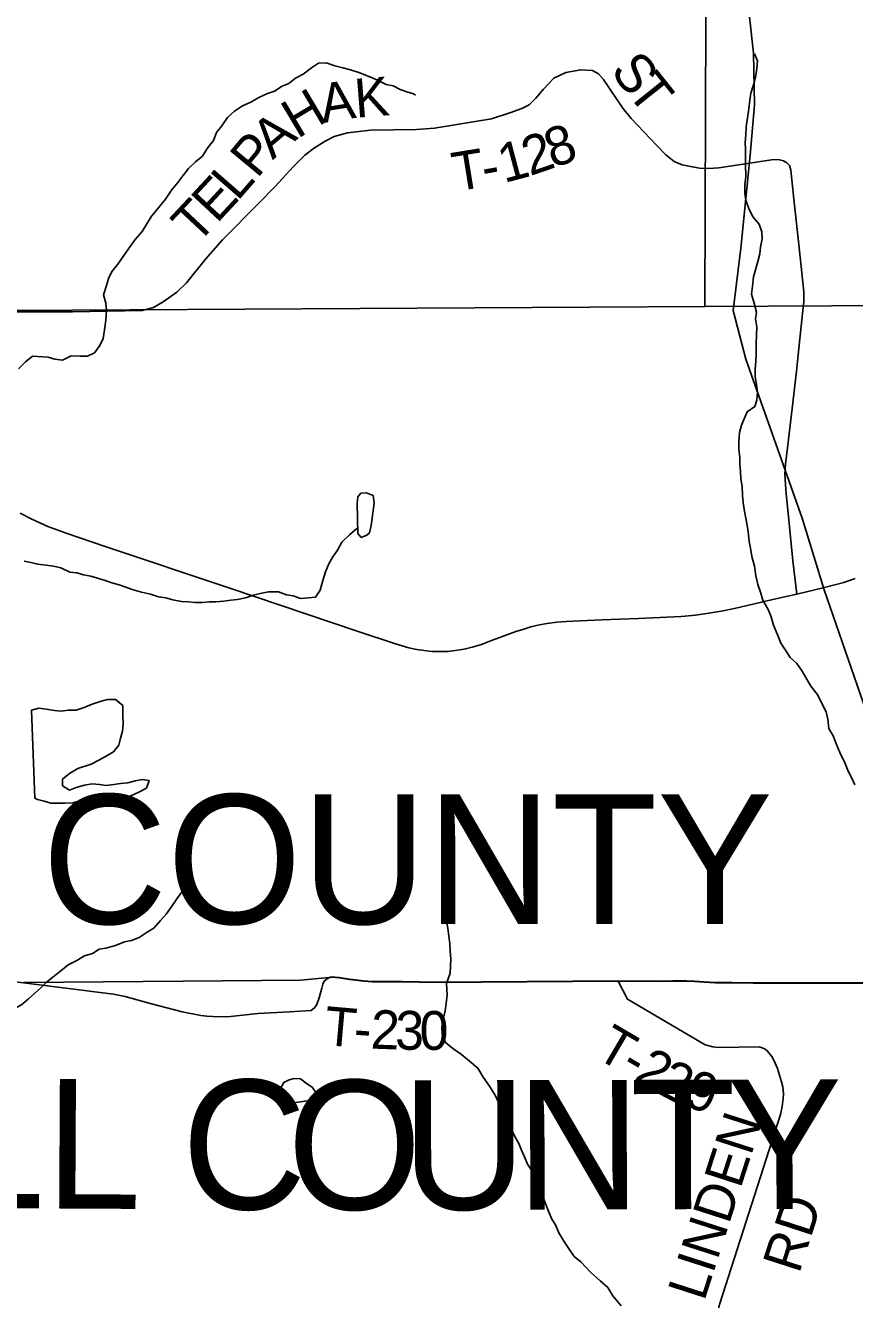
# Model space of a CAD drawing. Extents: x 0 to 34, y 0 to 22.
# Drawn here: x 3.267 to 4.481, y 16.545 to 18.409 of the extents above; entities that cross this region are included whole.
import ezdxf

# ---------------------------------------------------------------- set-up
doc = ezdxf.new("R2010")
doc.units = 0
for name, color, linetype in [('Default', 7, 'Continuous'), ('SH_Cut_Line', 7, 'Continuous'), ('SH_Text', 7, 'Continuous')]:
    doc.layers.add(name, color=color, linetype=linetype)

msp = doc.modelspace()

# ---------------------------------------------------------------- linework, layer by layer
at = {"layer": 'Default'}
for points in [[(3.2565, 18.9852), (4.2649, 18.9814), (4.2617, 17.9979), (3.2516, 17.9922)], [(4.2649, 18.9814), (5.2648, 18.9869), (5.2805, 18.0037), (4.2617, 17.9979)]]:
    msp.add_lwpolyline(points, close=True, dxfattribs=at)
for points in [[(4.7351, 17.0083), (4.7024, 17.0505), (4.6473, 17.1377), (4.5064, 17.3807), (4.4361, 17.5838), (4.404, 17.6885), (4.3215, 17.9209), (4.3028, 17.9921), (4.3143, 18.0833), (4.3281, 18.2195), (4.3343, 18.2932), (4.3327, 18.3689), (4.327, 18.4219)], [(4.3344, 18.3677), (4.3387, 18.3575), (4.3377, 18.3461), (4.3355, 18.3335), (4.3326, 18.3225), (4.329, 18.3103), (4.3272, 18.3), (4.3258, 18.2871), (4.324, 18.2742), (4.3219, 18.2612), (4.3217, 18.2494), (4.3206, 18.238), (4.3211, 18.2278), (4.3209, 18.216), (4.321, 18.2061), (4.3216, 18.1879), (4.3202, 18.1769), (4.3203, 18.1639), (4.3216, 18.1537), (4.3263, 18.1401), (4.3321, 18.1287), (4.341, 18.1185), (4.3449, 18.1076), (4.3454, 18.0969), (4.3432, 18.0855), (4.3418, 18.0752), (4.3393, 18.0642), (4.3327, 18.0413), (4.3313, 18.0277), (4.3296, 18.0162), (4.3339, 18.003), (4.3371, 17.9897), (4.3357, 17.9802), (4.3377, 17.9685), (4.3371, 17.9563), (4.3368, 17.9441), (4.3366, 17.9289), (4.3364, 17.9179), (4.3354, 17.9069), (4.3351, 17.8951), (4.3371, 17.8845), (4.3384, 17.8727), (4.3378, 17.8613), (4.3348, 17.8518), (4.3235, 17.8441), (4.3154, 17.8246), (4.3121, 17.8136), (4.3111, 17.8007), (4.3112, 17.7889), (4.3129, 17.7771), (4.3126, 17.7672), (4.3138, 17.7566), (4.314, 17.746), (4.316, 17.735), (4.3165, 17.7217), (4.3174, 17.7114), (4.3194, 17.6982), (4.3226, 17.6838), (4.3247, 17.6686), (4.3264, 17.6545), (4.3284, 17.6447), (4.3304, 17.6322), (4.3344, 17.6181), (4.3364, 17.6041), (4.3389, 17.5912), (4.3432, 17.5802), (4.3463, 17.5685), (4.3541, 17.5549), (4.3584, 17.5443), (4.362, 17.5318), (4.3682, 17.517), (4.3729, 17.5057), (4.3795, 17.4951), (4.3864, 17.4845), (4.396, 17.4759), (4.4038, 17.4646), (4.4169, 17.4426), (4.4258, 17.431), (4.439, 17.4052), (4.4414, 17.3942), (4.4431, 17.3806), (4.4493, 17.37), (4.4544, 17.3571), (4.4591, 17.3458), (4.4668, 17.3295), (4.4711, 17.3185), (4.4766, 17.3083), (4.4812, 17.2985)], [(4.3964, 17.5775), (4.3905, 17.626), (4.3828, 17.7006), (4.3806, 17.7242), (4.3794, 17.7377), (4.3787, 17.7526), (4.3795, 17.7678), (4.3814, 17.7833), (4.3892, 17.849), (4.3956, 17.9033), (4.4008, 17.9509), (4.4043, 17.9879), (4.4066, 18.005), (4.4065, 18.0198), (4.4047, 18.0383), (4.399, 18.089), (4.3918, 18.1553), (4.3875, 18.1977), (4.3852, 18.2044), (4.3813, 18.2085), (4.3766, 18.2111), (4.3709, 18.2128), (4.3625, 18.2133), (4.2821, 18.2012), (4.2675, 18.2002), (4.2537, 18.2006), (4.2404, 18.203), (4.2283, 18.2056), (4.2168, 18.2101), (4.2046, 18.2199), (4.191, 18.2344), (4.1537, 18.2733), (4.1414, 18.2883), (4.1231, 18.3158), (4.113, 18.3301), (4.106, 18.3383), (4.0971, 18.3433), (4.0799, 18.3446), (4.0582, 18.3405), (4.0404, 18.3322), (4.0253, 18.3162), (4.014, 18.303), (4.0044, 18.293), (3.9936, 18.2877), (3.9763, 18.2817), (3.9491, 18.2729), (3.866, 18.2589), (3.8395, 18.2572), (3.7723, 18.2562), (3.7383, 18.2521), (3.7191, 18.2469), (3.7057, 18.2402), (3.6901, 18.2305), (3.6763, 18.2196), (3.6597, 18.2029), (3.632, 18.1731), (3.6093, 18.1499), (3.5556, 18.0959), (3.5307, 18.0675), (3.5028, 18.0327), (3.4885, 18.0193), (3.4686, 18.0049), (3.4546, 17.9968), (3.4381, 17.9924), (3.336, 17.9905), (3.1865, 17.9903)], [(3.2571, 17.9071), (3.2672, 17.9174), (3.2777, 17.9255), (3.3005, 17.9242), (3.31, 17.9209), (3.3213, 17.9195), (3.3341, 17.9261), (3.347, 17.9254), (3.358, 17.9256), (3.3681, 17.9302), (3.376, 17.9413), (3.3808, 17.9512), (3.3829, 17.9638), (3.385, 17.9782), (3.3856, 17.9926), (3.3847, 18.0029), (3.3815, 18.015), (3.3859, 18.029), (3.3891, 18.0405), (3.3939, 18.05), (3.4025, 18.0603), (3.4111, 18.0726), (3.4204, 18.0859), (3.4278, 18.0963), (3.4379, 18.1077), (3.4446, 18.1192), (3.4516, 18.1303), (3.4617, 18.1425), (3.4721, 18.1551), (3.4807, 18.1681), (3.4904, 18.1796), (3.4975, 18.1892), (3.506, 18.1999), (3.5158, 18.2099), (3.5263, 18.2183), (3.5329, 18.2294), (3.5423, 18.2409), (3.5467, 18.2527), (3.5545, 18.2626), (3.563, 18.2748), (3.5732, 18.284), (3.5848, 18.2918), (3.5972, 18.2972), (3.6089, 18.3038), (3.6213, 18.3096), (3.6318, 18.3131), (3.6427, 18.3204), (3.6525, 18.3243), (3.6623, 18.332), (3.6736, 18.3378), (3.6859, 18.3474), (3.6961, 18.354), (3.7074, 18.3545), (3.72, 18.3504), (3.7317, 18.3475), (3.7431, 18.3446), (3.7549, 18.3406), (3.7713, 18.3339), (3.7823, 18.3291), (3.7952, 18.3231), (3.8055, 18.321), (3.8154, 18.3158), (3.8253, 18.3124), (3.8352, 18.3095), (3.8382, 18.3073)], [(3.7537, 17.666), (3.7586, 17.6603), (3.7669, 17.6634), (3.7707, 17.6669), (3.7732, 17.6775), (3.7777, 17.7106), (3.7761, 17.7216), (3.7662, 17.7253), (3.7579, 17.7248), (3.7534, 17.7198), (3.7527, 17.71)], [(3.7527, 17.71), (3.7537, 17.666)], [(3.2593, 17.6957), (3.2764, 17.6868), (3.2997, 17.6764), (3.3269, 17.6663), (3.3837, 17.6472), (3.5646, 17.5866), (3.754, 17.5228), (3.8088, 17.5046), (3.8285, 17.4989), (3.8398, 17.4964), (3.8508, 17.4947), (3.8617, 17.4936), (3.8728, 17.4932), (3.8852, 17.4936), (3.8959, 17.4947), (3.9095, 17.497), (3.9208, 17.4996), (3.9345, 17.5038), (3.9469, 17.5083), (3.985, 17.5227), (3.9964, 17.5263), (4.0069, 17.5294), (4.0195, 17.5324), (4.0306, 17.5343), (4.0451, 17.5363), (4.0587, 17.5374), (4.111, 17.5397), (4.1643, 17.5417), (4.2267, 17.5445), (4.2327, 17.5451), (4.2477, 17.5467), (4.2676, 17.5494), (4.2885, 17.553), (4.3067, 17.5568), (4.3675, 17.5708), (4.3964, 17.5775), (4.4347, 17.5863), (4.4651, 17.5945), (4.4814, 17.6004)], [(3.2651, 17.6256), (3.275, 17.6238), (3.2852, 17.6213), (3.2974, 17.6199), (3.3084, 17.6181), (3.319, 17.6156), (3.3319, 17.6096), (3.3425, 17.6086), (3.352, 17.6057), (3.3627, 17.6035), (3.3725, 17.6006), (3.3836, 17.5973), (3.3938, 17.594), (3.4041, 17.591), (3.414, 17.5873), (3.4235, 17.584), (3.4371, 17.5804), (3.45, 17.5771), (3.4618, 17.5734), (3.4728, 17.572), (3.4831, 17.5691), (3.4956, 17.5665), (3.5058, 17.5659), (3.5153, 17.5649), (3.5263, 17.5653), (3.5361, 17.5662), (3.5459, 17.5659), (3.5573, 17.5672), (3.5679, 17.5684), (3.5777, 17.5697), (3.5894, 17.5717), (3.6011, 17.576), (3.6109, 17.5784), (3.623, 17.5808), (3.6374, 17.5805), (3.6491, 17.5765), (3.659, 17.5747), (3.6696, 17.571), (3.6814, 17.5719), (3.6916, 17.5731), (3.6983, 17.5831), (3.7026, 17.5971), (3.7063, 17.6097), (3.7114, 17.6215), (3.717, 17.6318), (3.7241, 17.6414), (3.7303, 17.6532), (3.7416, 17.6643), (3.7521, 17.6735), (3.7535, 17.6743)], [(3.2807, 17.2786), (3.2849, 17.2768), (3.2944, 17.2746), (3.3043, 17.2717), (3.3145, 17.2714), (3.3247, 17.2715), (3.3364, 17.272), (3.347, 17.2748), (3.3568, 17.2771), (3.3677, 17.2792), (3.3791, 17.2797), (3.3912, 17.2809), (3.4011, 17.2795), (3.4109, 17.2811), (3.4215, 17.2824), (3.432, 17.287), (3.4444, 17.2936), (3.4481, 17.3046), (3.4382, 17.3061), (3.4276, 17.3041), (3.4171, 17.3013), (3.4065, 17.3004), (3.3967, 17.2988), (3.3853, 17.2972), (3.3755, 17.2986), (3.3648, 17.2996), (3.3535, 17.298), (3.3414, 17.2944), (3.3316, 17.2905), (3.3214, 17.2969), (3.3216, 17.3068), (3.3317, 17.3148), (3.3438, 17.3222), (3.3634, 17.3284), (3.3746, 17.3342), (3.3844, 17.34), (3.3961, 17.3466), (3.4039, 17.3565), (3.4064, 17.3664), (3.4093, 17.3767), (3.4103, 17.3873), (3.4098, 17.401), (3.4096, 17.4143), (3.3989, 17.4233), (3.3872, 17.4232), (3.3763, 17.42), (3.3649, 17.4161), (3.3533, 17.4114), (3.3412, 17.4075), (3.3295, 17.4074), (3.3196, 17.4061), (3.3098, 17.4072), (3.2977, 17.4089), (3.2867, 17.4107), (3.2761, 17.4076)], [(3.2761, 17.4076), (3.2807, 17.2786)], [(3.298, 17.0095), (3.319, 17.0263), (3.3298, 17.0352), (3.3423, 17.0414), (3.3535, 17.0483), (3.3652, 17.0515), (3.375, 17.058), (3.3848, 17.0593), (3.3988, 17.0632), (3.4123, 17.0687), (3.4225, 17.0707), (3.4334, 17.075), (3.4451, 17.0827), (3.4552, 17.0888), (3.4649, 17.0996), (3.4731, 17.1091), (3.4806, 17.1195), (3.4888, 17.1317), (3.4966, 17.1424), (3.5011, 17.1462)], [(3.8835, 17.0078), (3.889, 17.0229), (3.8897, 17.0432), (3.8886, 17.0554), (3.8881, 17.066), (3.8869, 17.077), (3.8856, 17.0887), (3.8836, 17.0986), (3.8832, 17.099)], [(3.0528, 17.0124), (3.0726, 17.0128), (3.0963, 17.0128), (3.1003, 17.0125), (3.1121, 17.0113), (3.1139, 17.0111), (3.1159, 17.0112), (3.1315, 17.0109), (3.1695, 17.0112), (3.1866, 17.0113), (3.1945, 17.0113), (3.2009, 17.0114), (3.2185, 17.012), (3.2229, 17.0119), (3.2274, 17.0117), (3.2385, 17.0116), (3.2489, 17.0107), (3.268, 17.008)], [(3.0854, 16.975), (3.0972, 16.9772), (3.1081, 16.9789), (3.1217, 16.9803), (3.135, 16.979), (3.1482, 16.9758), (3.1589, 16.9714), (3.1684, 16.9685), (3.1801, 16.9657), (3.1904, 16.964), (3.2036, 16.9638), (3.2149, 16.9648), (3.2282, 16.9642), (3.2387, 16.9663), (3.2496, 16.9699), (3.2616, 16.9765), (3.2717, 16.9854), (3.2895, 17.0012), (3.298, 17.0095)], [(3.2649, 17.0089), (3.5555, 17.0115), (3.6697, 17.0125), (3.7112, 17.0164), (3.7153, 17.0175), (3.7264, 17.0163), (3.7413, 17.014), (3.7622, 17.0114), (3.7748, 17.0105), (3.8184, 17.0104), (3.8681, 17.0094), (4.1343, 17.0116), (4.1996, 17.011), (4.2148, 17.0116), (4.2234, 17.0118), (4.2345, 17.0116), (4.2464, 17.0111), (4.2607, 17.0099), (4.2766, 17.0091), (4.3011, 17.009), (4.3319, 17.0087), (4.4051, 17.0085), (4.5382, 17.0086)], [(4.5382, 17.0086), (4.4051, 17.0085), (4.3319, 17.0087), (4.3011, 17.009), (4.2766, 17.0091), (4.2607, 17.0099), (4.2464, 17.0111), (4.2345, 17.0116), (4.2234, 17.0118), (4.2148, 17.0116), (4.1996, 17.011), (4.1343, 17.0116), (3.8681, 17.0094), (3.8184, 17.0104), (3.7748, 17.0105), (3.7622, 17.0114), (3.7413, 17.014), (3.7264, 17.0163), (3.7153, 17.0175), (3.7112, 17.0164), (3.6697, 17.0125), (3.5555, 17.0115), (3.2649, 17.0089)], [(3.268, 17.008), (3.3962, 16.9919), (3.4133, 16.9884), (3.4518, 16.9778), (3.4964, 16.9661), (3.5238, 16.961), (3.5328, 16.96), (3.5416, 16.9593), (3.5629, 16.9587), (3.6075, 16.9637), (3.6536, 16.9663), (3.6855, 16.9684), (3.6907, 16.9727), (3.6934, 16.9771), (3.6971, 16.9867), (3.7007, 17.0009), (3.7023, 17.0066), (3.7043, 17.0111), (3.7089, 17.0147), (3.7114, 17.0159)], [(3.7114, 17.0159), (3.713, 17.0163), (3.7155, 17.0169), (3.7266, 17.0158), (3.7415, 17.0134), (3.7625, 17.0109), (3.775, 17.01), (3.8186, 17.0099), (3.8683, 17.0089), (4.1345, 17.0111)], [(4.1389, 16.5363), (4.1269, 16.5505), (4.1196, 16.5629), (4.1081, 16.5726), (4.0942, 16.5852), (4.0804, 16.5998), (4.0701, 16.6084), (4.0631, 16.6192), (4.0561, 16.6294), (4.0476, 16.6429), (4.0432, 16.6534), (4.037, 16.6639), (4.0319, 16.6771), (4.0275, 16.688), (4.0232, 16.6986), (4.017, 16.7117), (4.0134, 16.7219), (4.0087, 16.7332), (4.0021, 16.7433), (3.9977, 16.7539), (3.9934, 16.7637), (3.9891, 16.7738), (3.9836, 16.784), (3.977, 16.7971), (3.9719, 16.8084), (3.9668, 16.8186), (3.9605, 16.8317), (3.9547, 16.8441), (3.9465, 16.8577), (3.9372, 16.8704), (3.9294, 16.8839), (3.9172, 16.894), (3.9053, 16.9036), (3.8927, 16.9125), (3.882, 16.9211), (3.8772, 16.9342), (3.8767, 16.9441), (3.8784, 16.9551), (3.8816, 16.9677), (3.8829, 16.9783), (3.8842, 16.9912), (3.8835, 17.0078)], [(4.1345, 17.0111), (4.1998, 17.0105), (4.215, 17.011), (4.2236, 17.0113), (4.2347, 17.011), (4.2466, 17.0105), (4.2609, 17.0094), (4.2768, 17.0085), (4.3013, 17.0085), (4.3321, 17.0082), (4.4053, 17.008), (4.5384, 17.008), (4.5548, 17.0081)], [(4.1345, 17.0111), (4.1482, 16.9849), (4.2622, 16.918), (4.2732, 16.9148), (4.2816, 16.9142), (4.341, 16.9149), (4.3454, 16.9137), (4.3498, 16.9116), (4.3533, 16.9088), (4.3596, 16.9011), (4.3625, 16.8954), (4.368, 16.8832), (4.3739, 16.8636), (4.3756, 16.8563), (4.3768, 16.846), (4.3762, 16.8394), (4.3746, 16.8279), (4.3721, 16.8159), (4.2834, 16.5397), (4.2818, 16.5345), (4.2813, 16.5302), (4.2818, 16.5266)], [(3.6914, 16.8495), (3.6873, 16.8553), (3.6781, 16.862), (3.6697, 16.8683), (3.6606, 16.8689), (3.6531, 16.8665), (3.6452, 16.8626), (3.6404, 16.8542), (3.6406, 16.8455), (3.643, 16.8375), (3.6461, 16.8323)], [(3.6461, 16.8323), (3.6552, 16.8328), (3.6631, 16.8337), (3.6729, 16.835), (3.6823, 16.8363), (3.6902, 16.8391), (3.6939, 16.846), (3.6914, 16.8495)]]:
    msp.add_lwpolyline(points, dxfattribs=at)
at = {"layer": 'SH_Cut_Line'}
for points in [[(3.2649, 17.0089), (3.5555, 17.0115), (3.6697, 17.0125), (3.7112, 17.0164), (3.7153, 17.0175), (3.7264, 17.0163), (3.7413, 17.014), (3.7622, 17.0114), (3.7748, 17.0105), (3.8184, 17.0104), (3.8681, 17.0094), (4.1343, 17.0116), (4.1996, 17.011), (4.2148, 17.0116), (4.2234, 17.0118), (4.2345, 17.0116), (4.2464, 17.0111), (4.2607, 17.0099), (4.2766, 17.0091), (4.3011, 17.009), (4.3319, 17.0087), (4.4051, 17.0085), (4.5382, 17.0086)], [(4.5382, 17.0086), (4.4051, 17.0085), (4.3319, 17.0087), (4.3011, 17.009), (4.2766, 17.0091), (4.2607, 17.0099), (4.2464, 17.0111), (4.2345, 17.0116), (4.2234, 17.0118), (4.2148, 17.0116), (4.1996, 17.011), (4.1343, 17.0116), (3.8681, 17.0094), (3.8184, 17.0104), (3.7748, 17.0105), (3.7622, 17.0114), (3.7413, 17.014), (3.7264, 17.0163), (3.7153, 17.0175), (3.7112, 17.0164), (3.6697, 17.0125), (3.5555, 17.0115), (3.2649, 17.0089)]]:
    msp.add_lwpolyline(points, dxfattribs=at)

# ---------------------------------------------------------------- texts
at = {"layer": 'Default'}
for s, height, rotation, p in [('S', 0.0568, 307.7841, (4.1219, 18.3424)), ('T', 0.0568, 308.6274, (4.1459, 18.3113)), ('A', 0.0568, 8.9461, (3.7026, 18.2665)), ('K', 0.0568, 4.5035, (3.7508, 18.2742)), ('H', 0.0568, 30.8469, (3.665, 18.2428)), ('A', 0.0568, 40.2524, (3.6289, 18.212)), ('P', 0.0568, 50.3973, (3.6063, 18.1843)), ('2', 0.0568, 18.9849, (4.0055, 18.1887)), ('8', 0.0568, 19.2093, (4.0388, 18.2002)), ('T', 0.0568, 9.1974, (3.8965, 18.1663)), ('1', 0.0568, 14.9096, (3.9675, 18.1785)), ('L', 0.0568, 48.9429, (3.5774, 18.1511)), ('-', 0.0568, 10.0515, (3.9394, 18.1732)), ('E', 0.0568, 47.0608, (3.5471, 18.1185)), ('T', 0.0568, 46.8671, (3.5179, 18.0873)), ('T', 0.0568, 354.8933, (3.7029, 16.918)), ('2', 0.0568, 357.8631, (3.7717, 16.9125)), ('3', 0.0568, 359.006, (3.8079, 16.9111)), ('0', 0.0568, 0.1392, (3.8441, 16.9105)), ('T', 0.0568, 329.5901, (4.099, 16.901)), ('-', 0.0568, 356.0823, (3.7465, 16.9141)), ('2', 0.0568, 330.0643, (4.156, 16.8676)), ('-', 0.0568, 329.682, (4.1357, 16.8795)), ('2', 0.0568, 332.2583, (4.1881, 16.8491)), ('C', 0.1894, 359.7897, (3.4954, 16.6776)), ('O', 0.1894, 359.8954, (3.6501, 16.677)), ('9', 0.0568, 343.392, (4.23, 16.8284)), ('L', 0.1894, 359.6706, (3.1543, 16.6795)), ('L', 0.1894, 359.6854, (3.2957, 16.6786)), ('U', 0.1894, 0.0626, (3.8179, 16.6767)), ('N', 0.1894, 0.1394, (3.9853, 16.6769)), ('T', 0.1894, 0.1436, (4.1525, 16.6773)), ('Y', 0.1894, 0.1436, (4.2939, 16.6777)), ('LINDEN', 0.05682, 72.1441, (4.2605, 16.5415)), ('RD', 0.05682, 72.0312, (4.3993, 16.5817))]:
    msp.add_text(s, height=height, rotation=rotation, dxfattribs=at).set_placement(p)
at = {"layer": 'SH_Text'}
msp.add_text('STARK COUNTY', height=0.1894, dxfattribs=at).set_placement((2.3768, 17.0948))

doc.saveas('drawing.dxf')
